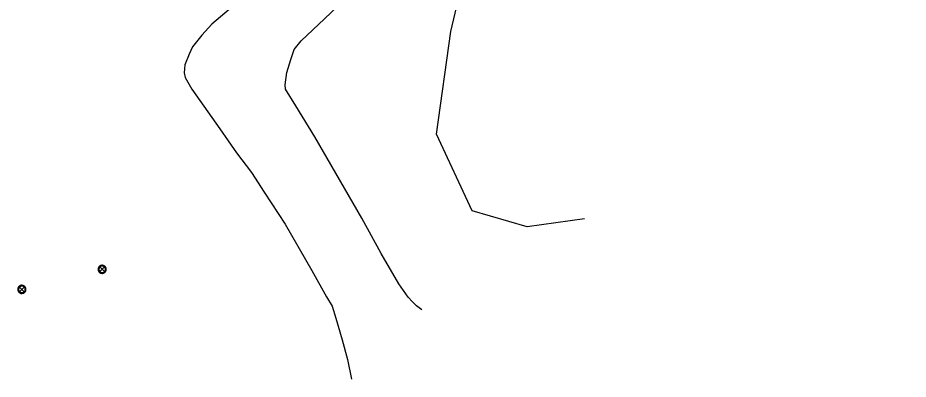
# Model space of a CAD drawing. Extents: x 2161152 to 2175754, y 602179 to 617749.
# Drawn here: x 2164594.6 to 2164811.5, y 606228.9 to 606317 of the extents above; entities that cross this region are included whole.
import ezdxf

# ---------------------------------------------------------------- set-up
doc = ezdxf.new("R2010")
doc.units = 0
for name, color, linetype in [('RD_EX_BldgApp_Post', 7, 'Continuous'), ('RD_EX_Driveway_Asphalt', 7, 'Continuous'), ('RD_EX_VEG', 7, 'Continuous')]:
    doc.layers.add(name, color=color, linetype=linetype)

msp = doc.modelspace()

# ---------------------------------------------------------------- linework, layer by layer
at = {"layer": 'RD_EX_BldgApp_Post'}
for p, q in [((2164615.7, 606255.12), (2164614.57, 606256.25)), ((2164614.57, 606255.12), (2164615.7, 606256.25)), ((2164596.14, 606250.22), (2164595, 606251.35)), ((2164595, 606250.22), (2164596.14, 606251.35))]:
    msp.add_line(p, q, dxfattribs=at)
for points in [[(2164616.14, 606255.68), (2164616.12, 606255.84), (2164616.08, 606256), (2164616.01, 606256.16), (2164615.91, 606256.32), (2164615.77, 606256.46), (2164615.61, 606256.57), (2164615.42, 606256.64), (2164615.23, 606256.68), (2164615.05, 606256.68), (2164614.88, 606256.65), (2164614.72, 606256.6), (2164614.59, 606256.52), (2164614.46, 606256.43), (2164614.35, 606256.3), (2164614.25, 606256.15), (2164614.17, 606255.97), (2164614.14, 606255.78), (2164614.14, 606255.58), (2164614.17, 606255.39), (2164614.25, 606255.21), (2164614.35, 606255.06), (2164614.46, 606254.94), (2164614.59, 606254.84), (2164614.72, 606254.77), (2164614.88, 606254.71), (2164615.05, 606254.68), (2164615.23, 606254.69), (2164615.42, 606254.72), (2164615.61, 606254.8), (2164615.77, 606254.91), (2164615.91, 606255.05), (2164616.01, 606255.2), (2164616.08, 606255.37), (2164616.12, 606255.53), (2164616.14, 606255.68)], [(2164615.94, 606255.68), (2164615.93, 606255.81), (2164615.89, 606255.94), (2164615.84, 606256.07), (2164615.75, 606256.19), (2164615.64, 606256.3), (2164615.51, 606256.39), (2164615.37, 606256.45), (2164615.21, 606256.48), (2164615.07, 606256.48), (2164614.93, 606256.46), (2164614.81, 606256.41), (2164614.7, 606256.36), (2164614.6, 606256.28), (2164614.5, 606256.18), (2164614.42, 606256.06), (2164614.37, 606255.92), (2164614.34, 606255.76), (2164614.34, 606255.6), (2164614.37, 606255.45), (2164614.42, 606255.31), (2164614.5, 606255.19), (2164614.6, 606255.09), (2164614.7, 606255.01), (2164614.81, 606254.95), (2164614.93, 606254.91), (2164615.07, 606254.88), (2164615.21, 606254.88), (2164615.37, 606254.91), (2164615.51, 606254.97), (2164615.64, 606255.06), (2164615.75, 606255.17), (2164615.84, 606255.3), (2164615.89, 606255.43), (2164615.93, 606255.56), (2164615.94, 606255.68)], [(2164596.57, 606250.79), (2164596.56, 606250.94), (2164596.52, 606251.1), (2164596.45, 606251.27), (2164596.35, 606251.42), (2164596.21, 606251.56), (2164596.04, 606251.67), (2164595.86, 606251.75), (2164595.67, 606251.78), (2164595.49, 606251.78), (2164595.31, 606251.75), (2164595.16, 606251.7), (2164595.03, 606251.63), (2164594.9, 606251.53), (2164594.78, 606251.41), (2164594.68, 606251.25), (2164594.61, 606251.08), (2164594.57, 606250.88), (2164594.57, 606250.69), (2164594.61, 606250.49), (2164594.68, 606250.32), (2164594.78, 606250.17), (2164594.9, 606250.04), (2164595.03, 606249.94), (2164595.16, 606249.87), (2164595.31, 606249.82), (2164595.49, 606249.79), (2164595.67, 606249.79), (2164595.86, 606249.83), (2164596.04, 606249.9), (2164596.21, 606250.01), (2164596.35, 606250.15), (2164596.45, 606250.3), (2164596.52, 606250.47), (2164596.56, 606250.63), (2164596.57, 606250.79)], [(2164596.37, 606250.79), (2164596.36, 606250.91), (2164596.33, 606251.04), (2164596.27, 606251.17), (2164596.19, 606251.29), (2164596.08, 606251.4), (2164595.95, 606251.49), (2164595.8, 606251.55), (2164595.65, 606251.58), (2164595.5, 606251.58), (2164595.37, 606251.56), (2164595.24, 606251.52), (2164595.14, 606251.46), (2164595.03, 606251.38), (2164594.94, 606251.28), (2164594.86, 606251.16), (2164594.8, 606251.02), (2164594.77, 606250.86), (2164594.77, 606250.71), (2164594.8, 606250.55), (2164594.86, 606250.41), (2164594.94, 606250.29), (2164595.03, 606250.19), (2164595.14, 606250.11), (2164595.24, 606250.05), (2164595.37, 606250.01), (2164595.5, 606249.99), (2164595.65, 606249.99), (2164595.8, 606250.02), (2164595.95, 606250.08), (2164596.08, 606250.17), (2164596.19, 606250.28), (2164596.27, 606250.4), (2164596.33, 606250.53), (2164596.36, 606250.66), (2164596.37, 606250.79)]]:
    msp.add_lwpolyline(points, dxfattribs=at)
at = {"layer": 'RD_EX_Driveway_Asphalt'}
for points in [[(2164692.99, 606245.79), (2164691.74, 606246.81), (2164690.75, 606247.72), (2164689.68, 606248.87), (2164687.39, 606252.12), (2164683.1, 606259.55), (2164678.43, 606268.17), (2164672.06, 606279.1), (2164666.92, 606287.97), (2164662.3, 606295.53), (2164659.8, 606299.6), (2164659.75, 606300.68), (2164660.1, 606303.67), (2164661.1, 606306.89), (2164661.9, 606309.32), (2164663.6, 606311.42), (2164669.27, 606316.82), (2164677.14, 606324.29)], [(2164648.15, 606320.89), (2164641.83, 606315.45), (2164639.44, 606312.83), (2164637.13, 606309.94), (2164636.36, 606308.17), (2164635.3, 606305.58), (2164635.13, 606303.65), (2164635.32, 606302.51), (2164636.98, 606299.62), (2164643.81, 606289.97), (2164647.87, 606284.08), (2164651.53, 606279.28), (2164654.64, 606274.54), (2164659.7, 606266.72), (2164666.21, 606255.4), (2164669.78, 606248.98), (2164671.19, 606246.69), (2164672.03, 606243.76), (2164673.6, 606238.5), (2164674.91, 606233.64), (2164675.87, 606228.87)]]:
    msp.add_lwpolyline(points, dxfattribs=at)
at = {"layer": 'RD_EX_VEG'}
msp.add_lwpolyline([(2164732.67, 606268.01), (2164718.66, 606266.08), (2164705.3, 606269.95), (2164696.58, 606288.63), (2164700.06, 606313.68), (2164704.68, 606333.08), (2164708.83, 606342.24), (2164715.01, 606351.31), (2164723.83, 606351.76), (2164742.89, 606350.97), (2164760.61, 606358.51), (2164781.63, 606366.67), (2164798.86, 606359.89), (2164809.11, 606347.19), (2164811.54, 606333.76)], dxfattribs=at)

doc.saveas('drawing.dxf')
